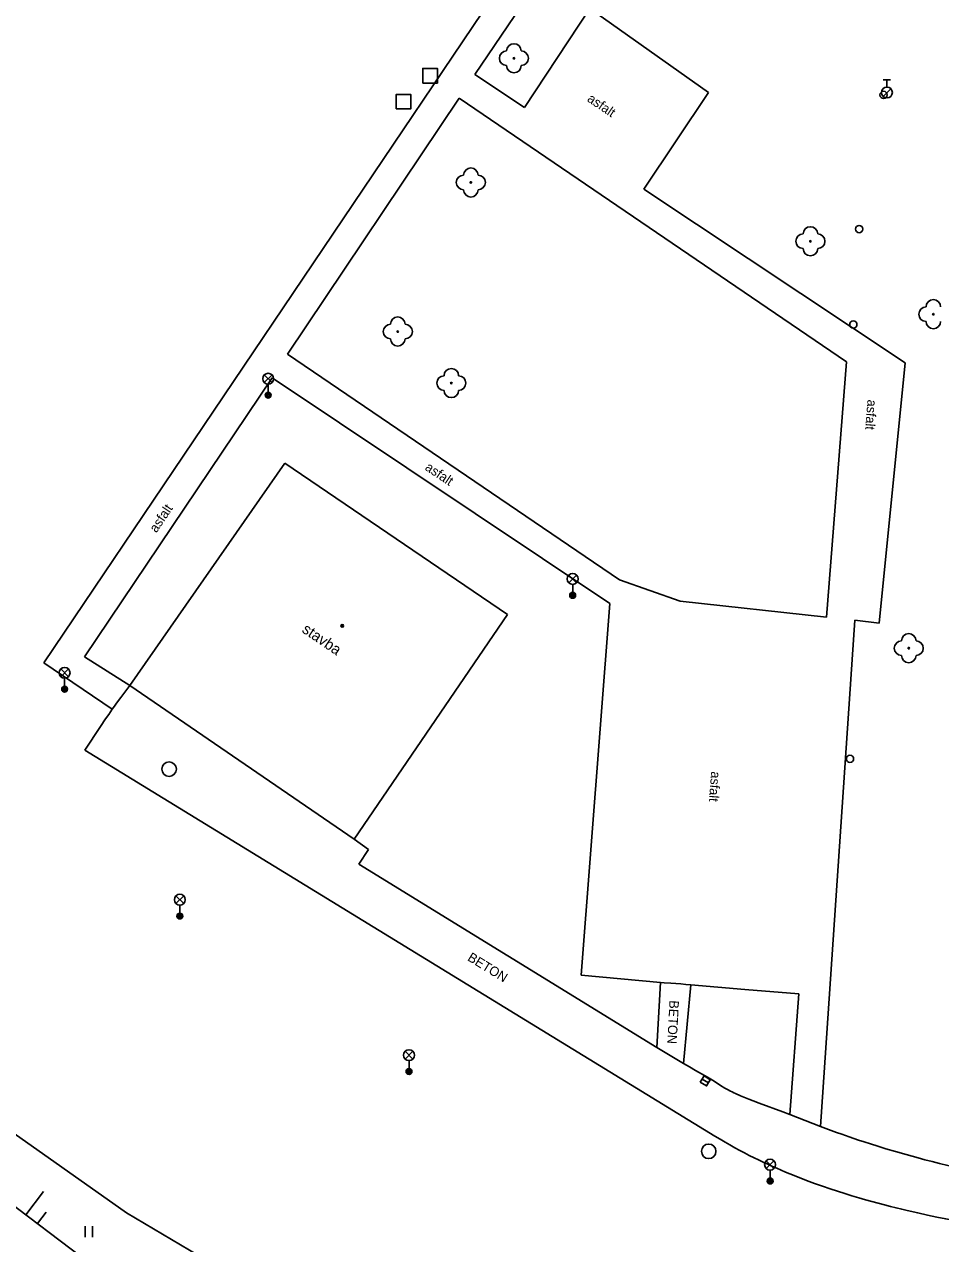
# Model space of a CAD drawing. Extents: x -539515 to -538098, y -1182060 to -1180157.
# Drawn here: x -538855.7 to -538792.7, y -1181591.9 to -1181508.2 of the extents above; entities that cross this region are included whole.
import ezdxf

# ---------------------------------------------------------------- set-up
doc = ezdxf.new("R2010")
doc.units = 0
for name, color, linetype in [('Vrstva 1', 7, 'Continuous'), ('Vrstva 13', 7, 'Continuous'), ('Vrstva 22', 7, 'Continuous'), ('Vrstva 26', 7, 'Continuous'), ('Vrstva 27', 7, 'Continuous'), ('Vrstva 28', 7, 'Continuous'), ('Vrstva 29', 7, 'Continuous'), ('Vrstva 31', 7, 'Continuous'), ('Vrstva 33', 7, 'Continuous'), ('Vrstva 36', 7, 'Continuous'), ('Vrstva 39', 7, 'Continuous'), ('Vrstva 40', 7, 'Continuous'), ('Vrstva 41', 7, 'Continuous'), ('Vrstva 88', 7, 'Continuous')]:
    doc.layers.add(name, color=color, linetype=linetype)

msp = doc.modelspace()

# ---------------------------------------------------------------- linework, layer by layer
at = {"layer": 'Vrstva 1'}
for p, q in [((-538837.77, -1181538.32), (-538848.42, -1181553.59)), ((-538837.77, -1181538.32), (-538822.46, -1181548.72)), ((-538822.46, -1181548.72), (-538832.99, -1181564.14)), ((-538832.99, -1181564.14), (-538848.42, -1181553.59))]:
    msp.add_line(p, q, dxfattribs=at)
at = {"layer": 'Vrstva 13'}
for p, q in [((-538854.32, -1181552.03), (-538813.97, -1181492.19)), ((-538812.34, -1181493.35), (-538824.7, -1181511.62)), ((-538821.3, -1181513.88), (-538816.79, -1181507.08)), ((-538816.79, -1181507.08), (-538808.64, -1181512.85)), ((-538824.7, -1181511.62), (-538821.3, -1181513.88)), ((-538837.57, -1181530.84), (-538825.78, -1181513.24)), ((-538799.15, -1181531.35), (-538825.78, -1181513.24)), ((-538808.64, -1181512.85), (-538813.1, -1181519.49)), ((-538813.1, -1181519.49), (-538795.13, -1181531.44)), ((-538814.76, -1181546.33), (-538837.57, -1181530.84)), ((-538799.15, -1181531.35), (-538800.53, -1181548.9)), ((-538795.13, -1181531.44), (-538796.91, -1181549.31)), ((-538851.53, -1181551.62), (-538838.64, -1181532.45)), ((-538838.64, -1181532.45), (-538815.42, -1181547.96)), ((-538810.6, -1181547.8), (-538814.76, -1181546.33)), ((-538815.42, -1181547.96), (-538817.4, -1181573.48)), ((-538800.53, -1181548.9), (-538810.6, -1181547.8)), ((-538798.58, -1181549.1), (-538800.95, -1181583.88)), ((-538796.91, -1181549.31), (-538798.58, -1181549.1)), ((-538848.42, -1181553.59), (-538851.53, -1181551.62)), ((-538854.32, -1181552.03), (-538849.63, -1181555.23)), ((-538812.19, -1181578.45), (-538811.95, -1181573.99)), ((-538809.86, -1181574.15), (-538810.36, -1181579.56)), ((-538803.06, -1181583.06), (-538802.44, -1181574.78))]:
    msp.add_line(p, q, dxfattribs=at)
for points in [[(-538817.4, -1181573.48), (-538814.675, -1181573.735), (-538811.95, -1181573.99), (-538811.689, -1181574.013), (-538811.232, -1181574.049), (-538810.546, -1181574.097), (-538810.203, -1181574.123), (-538809.86, -1181574.15)], [(-538809.86, -1181574.15), (-538806.15, -1181574.465), (-538802.44, -1181574.78)]]:
    msp.add_lwpolyline(points, dxfattribs=at)
at = {"layer": 'Vrstva 22'}
for centre in [(-538822.02, -1181510.51), (-538824.98, -1181519.04), (-538801.64, -1181523.08), (-538793.19, -1181528.09), (-538830, -1181529.28), (-538826.32, -1181532.82), (-538794.88, -1181551.03)]:
    msp.add_circle(centre, 0.05, dxfattribs=at)
for centre, start, end in [((-538822.52, -1181510.51), 90, 270), ((-538822.02, -1181510.01), 0, 180), ((-538821.52, -1181510.51), 270, 90), ((-538822.02, -1181511.01), 180, 0), ((-538824.98, -1181518.54), 0, 180), ((-538825.48, -1181519.04), 90, 270), ((-538824.48, -1181519.04), 270, 90), ((-538824.98, -1181519.54), 180, 0), ((-538802.14, -1181523.08), 90, 270), ((-538801.64, -1181522.58), 0, 180), ((-538801.14, -1181523.08), 270, 90), ((-538801.64, -1181523.58), 180, 0), ((-538793.69, -1181528.09), 90, 270), ((-538793.19, -1181527.59), 0, 180), ((-538830, -1181528.78), 0, 180), ((-538830.5, -1181529.28), 90, 270), ((-538829.5, -1181529.28), 270, 90), ((-538793.19, -1181528.59), 180, 0), ((-538830, -1181529.78), 180, 0), ((-538826.32, -1181532.32), 0, 180), ((-538826.82, -1181532.82), 90, 270), ((-538825.82, -1181532.82), 270, 90), ((-538826.32, -1181533.32), 180, 0), ((-538794.88, -1181550.53), 0, 180), ((-538795.38, -1181551.03), 90, 270), ((-538794.38, -1181551.03), 270, 90), ((-538794.88, -1181551.53), 180, 0)]:
    msp.add_arc(centre, 0.5, start, end, dxfattribs=at)
at = {"layer": 'Vrstva 26'}
for points in [[(-538828.28, -1181512.21), (-538827.28, -1181512.21), (-538827.28, -1181511.21), (-538828.28, -1181511.21)], [(-538830.11, -1181513.99), (-538829.11, -1181513.99), (-538829.11, -1181512.99), (-538830.11, -1181512.99)]]:
    msp.add_lwpolyline(points, close=True, dxfattribs=at)
at = {"layer": 'Vrstva 27'}
for p, q in [((-538809.08, -1181580.631), (-538808.65, -1181580.887)), ((-538855.57, -1181589.953), (-538854.362, -1181588.358)), ((-538854.773, -1181590.556), (-538854.169, -1181589.759))]:
    msp.add_line(p, q, dxfattribs=at)
msp.add_lwpolyline([(-538809.208, -1181580.845), (-538808.779, -1181581.102), (-538808.522, -1181580.673), (-538808.951, -1181580.416)], close=True, dxfattribs=at)
for centre in [(-538845.72, -1181559.34), (-538808.63, -1181585.59)]:
    msp.add_circle(centre, 0.5, dxfattribs=at)
at = {"layer": 'Vrstva 28'}
for p, q in [((-538796.63, -1181511.985), (-538796.13, -1181511.985)), ((-538796.38, -1181512.485), (-538796.38, -1181511.985)), ((-538796.638, -1181513.132), (-538796.108, -1181512.602))]:
    msp.add_line(p, q, dxfattribs=at)
for centre, radius in [((-538796.38, -1181512.86), 0.375), ((-538796.61, -1181513.03), 0.25), ((-538798.29, -1181522.24), 0.25), ((-538798.69, -1181528.8), 0.25)]:
    msp.add_circle(centre, radius, dxfattribs=at)
at = {"layer": 'Vrstva 29'}
for p, q in [((-538857.56, -1181583.54), (-538848.65, -1181589.82)), ((-538851.03, -1181593.39), (-538861.82, -1181585.22)), ((-538848.65, -1181589.82), (-538824.14, -1181604.28))]:
    msp.add_line(p, q, dxfattribs=at)
at = {"layer": 'Vrstva 31'}
msp.add_circle((-538798.92, -1181558.63), 0.25, dxfattribs=at)
at = {"layer": 'Vrstva 33'}
for p, q in [((-538839.175, -1181532.79), (-538838.645, -1181532.26)), ((-538839.175, -1181532.26), (-538838.645, -1181532.79)), ((-538838.91, -1181532.9), (-538838.91, -1181533.65)), ((-538818.245, -1181546.54), (-538817.715, -1181546.01)), ((-538818.245, -1181546.01), (-538817.715, -1181546.54)), ((-538817.98, -1181546.65), (-538817.98, -1181547.4)), ((-538853.165, -1181552.99), (-538852.635, -1181552.46)), ((-538853.165, -1181552.46), (-538852.635, -1181552.99)), ((-538852.9, -1181553.1), (-538852.9, -1181553.85)), ((-538845.245, -1181568.57), (-538844.715, -1181568.04)), ((-538845.245, -1181568.04), (-538844.715, -1181568.57)), ((-538844.98, -1181568.68), (-538844.98, -1181569.43)), ((-538829.495, -1181579.25), (-538828.965, -1181578.72)), ((-538829.495, -1181578.72), (-538828.965, -1181579.25)), ((-538829.23, -1181579.36), (-538829.23, -1181580.11)), ((-538804.675, -1181586.77), (-538804.145, -1181586.24)), ((-538804.675, -1181586.24), (-538804.145, -1181586.77)), ((-538804.41, -1181586.88), (-538804.41, -1181587.63))]:
    msp.add_line(p, q, dxfattribs=at)
for centre, radius in [((-538838.91, -1181532.525), 0.375), ((-538838.91, -1181533.65), 0.2), ((-538838.91, -1181533.65), 0.145), ((-538838.91, -1181533.65), 0.0876), ((-538817.98, -1181546.275), 0.375), ((-538817.98, -1181547.4), 0.2), ((-538817.98, -1181547.4), 0.145), ((-538817.98, -1181547.4), 0.0876), ((-538852.9, -1181552.725), 0.375), ((-538852.9, -1181553.85), 0.2), ((-538852.9, -1181553.85), 0.145), ((-538852.9, -1181553.85), 0.0876), ((-538844.98, -1181568.305), 0.375), ((-538844.98, -1181569.43), 0.2), ((-538844.98, -1181569.43), 0.145), ((-538844.98, -1181569.43), 0.0876), ((-538829.23, -1181578.985), 0.375), ((-538829.23, -1181580.11), 0.2), ((-538829.23, -1181580.11), 0.145), ((-538829.23, -1181580.11), 0.0876), ((-538804.41, -1181586.505), 0.375), ((-538804.41, -1181587.63), 0.2), ((-538804.41, -1181587.63), 0.145), ((-538804.41, -1181587.63), 0.0876)]:
    msp.add_circle(centre, radius, dxfattribs=at)
at = {"layer": 'Vrstva 36'}
for p, q in [((-538851.49, -1181591.477), (-538851.49, -1181590.727)), ((-538850.99, -1181591.477), (-538850.99, -1181590.727))]:
    msp.add_line(p, q, dxfattribs=at)
at = {"layer": 'Vrstva 39'}
for radius in [0.09, 0.0398]:
    msp.add_circle((-538833.817, -1181549.5), radius, dxfattribs=at)
at = {"layer": 'Vrstva 88'}
for p, q in [((-538851.52, -1181558.03), (-538829.86, -1181571.29)), ((-538832.009, -1181564.866), (-538832.99, -1181564.14)), ((-538832.685, -1181565.857), (-538832.009, -1181564.866)), ((-538822.438, -1181572.154), (-538832.685, -1181565.857)), ((-538829.86, -1181571.29), (-538808.2, -1181584.55)), ((-538812.19, -1181578.45), (-538822.438, -1181572.154)), ((-538807.512, -1181581.242), (-538807.815, -1181581.058))]:
    msp.add_line(p, q, dxfattribs=at)
for points in [[(-538848.42, -1181553.59), (-538849.029, -1181554.407), (-538849.332, -1181554.817), (-538849.482, -1181555.023), (-538849.63, -1181555.23), (-538849.872, -1181555.576), (-538850.081, -1181555.881), (-538850.443, -1181556.416), (-538851.52, -1181558.03)], [(-538807.815, -1181581.058), (-538808.265, -1181580.775), (-538808.491, -1181580.635), (-538808.72, -1181580.5), (-538809.541, -1181580.033), (-538809.952, -1181579.798), (-538810.36, -1181579.56), (-538810.82, -1181579.286), (-538811.506, -1181578.87), (-538812.19, -1181578.45)], [(-538798.325, -1181584.817), (-538798.985, -1181584.594), (-538799.478, -1181584.422), (-538799.847, -1181584.29), (-538800.4, -1181584.088), (-538800.95, -1181583.88), (-538802.005, -1181583.471), (-538803.06, -1181583.06), (-538803.526, -1181582.883), (-538805.163, -1181582.284), (-538805.57, -1181582.13), (-538805.875, -1181582.011), (-538806.103, -1181581.919), (-538806.442, -1181581.778), (-538806.78, -1181581.63), (-538806.907, -1181581.571), (-538807.025, -1181581.512), (-538807.135, -1181581.456), (-538807.337, -1181581.344), (-538807.512, -1181581.242)], [(-538808.2, -1181584.55), (-538807.853, -1181584.759), (-538807.51, -1181584.961), (-538807.169, -1181585.155), (-538806.832, -1181585.343), (-538806.498, -1181585.524), (-538806.168, -1181585.698), (-538805.84, -1181585.866), (-538805.517, -1181586.028), (-538805.197, -1181586.184), (-538804.88, -1181586.335), (-538804.567, -1181586.481), (-538804.257, -1181586.622), (-538803.951, -1181586.758), (-538803.649, -1181586.889), (-538803.35, -1181587.016), (-538803.055, -1181587.139), (-538802.763, -1181587.257), (-538802.475, -1181587.372), (-538802.191, -1181587.482), (-538801.91, -1181587.589), (-538801.354, -1181587.795), (-538800.813, -1181587.987), (-538800.285, -1181588.168), (-538799.772, -1181588.337), (-538799.273, -1181588.496)], [(-538797.513, -1181585.081), (-538797.946, -1181584.942), (-538798.325, -1181584.817)], [(-538787.977, -1181587.525), (-538788.803, -1181587.348), (-538789.576, -1181587.179), (-538790.3, -1181587.016), (-538790.978, -1181586.859), (-538791.612, -1181586.709), (-538792.206, -1181586.564), (-538792.761, -1181586.426), (-538793.282, -1181586.293), (-538793.768, -1181586.166), (-538794.224, -1181586.044), (-538794.651, -1181585.928), (-538795.05, -1181585.817), (-538795.797, -1181585.603), (-538796.448, -1181585.411), (-538797.017, -1181585.237), (-538797.513, -1181585.081)], [(-538799.273, -1181588.496), (-538798.787, -1181588.645), (-538798.315, -1181588.785), (-538797.856, -1181588.917), (-538797.41, -1181589.042), (-538796.977, -1181589.159), (-538796.556, -1181589.27), (-538796.147, -1181589.374), (-538795.75, -1181589.473), (-538795.365, -1181589.567), (-538794.991, -1181589.655), (-538794.265, -1181589.822), (-538793.582, -1181589.971), (-538792.94, -1181590.107), (-538792.338, -1181590.229), (-538791.772, -1181590.34), (-538791.241, -1181590.441), (-538790.742, -1181590.533), (-538789.807, -1181590.7)]]:
    msp.add_lwpolyline(points, dxfattribs=at)

# ---------------------------------------------------------------- texts
at = {"layer": 'Vrstva 40'}
for s, rotation, p in [('asfalt', 325.78194, (-538817.034, -1181513.421)), ('asfalt', 265.50394, (-538797.713, -1181533.939)), ('asfalt', 326.25871, (-538828.184, -1181538.745)), ('asfalt', 56.08293, (-538846.593, -1181543.145)), ('asfalt', 265.56353, (-538808.456, -1181559.476)), ('BETON', 328.43166, (-538825.259, -1181572.442)), ('BETON', 266.91979, (-538811.321, -1181575.205))]:
    msp.add_text(s, height=0.65, rotation=rotation, dxfattribs=at).set_placement(p)
at = {"layer": 'Vrstva 41'}
msp.add_text('stavba', height=0.75, rotation=325.81194, dxfattribs=at).set_placement((-538836.646, -1181549.891))

doc.saveas('drawing.dxf')
